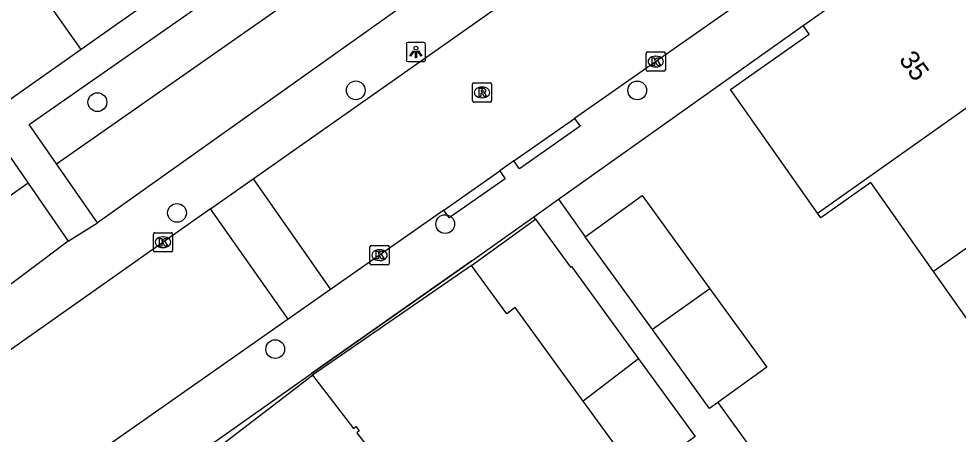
# Model space of a CAD drawing. Extents: x 159353 to 160616, y 385893 to 387321.
# Drawn here: x 160076.46 to 160125.32, y 386976.97 to 386998.59 of the extents above; entities that cross this region are included whole.
import ezdxf

# ---------------------------------------------------------------- set-up
doc = ezdxf.new("R2010")
doc.units = 0
for name, color, linetype in [('IMGEO_Boom', 7, 'Continuous'), ('IMGEO_Groenvoorziening', 7, 'Continuous'), ('IMGEO_Kolk', 7, 'Continuous'), ('IMGEO_Lichtpunt', 7, 'Continuous'), ('IMGEO_Muur', 7, 'Continuous'), ('IMGEO_Pand', 7, 'Continuous'), ('IMGEO_Pand_nummerreeks', 7, 'Continuous'), ('IMGEO_Rijbaan_lokaal_open', 7, 'Continuous'), ('IMGEO_Rioolput', 7, 'Continuous'), ('IMGEO_Voetpad_open', 7, 'Continuous')]:
    doc.layers.add(name, color=color, linetype=linetype)

msp = doc.modelspace()

# ---------------------------------------------------------------- linework, layer by layer
at = {"layer": 'IMGEO_Boom'}
for centre in [(160093.982, 386994.868), (160108.623, 386994.864), (160080.543, 386994.251), (160084.685, 386988.49), (160098.635, 386987.908), (160089.793, 386981.399)]:
    msp.add_circle(centre, 0.489, dxfattribs=at)
at = {"layer": 'IMGEO_Groenvoorziening'}
for points in [[(160078.42, 386991.037), (160095.359, 387002.914)], [(160076.945, 386990.041), (160058.383, 386976.989)]]:
    msp.add_lwpolyline(points, dxfattribs=at)
at = {"layer": 'IMGEO_Kolk'}
for p, q in [((160109.084, 386995.94), (160109.084, 386996.792)), ((160109.159, 386996.866), (160110.011, 386996.866)), ((160109.572, 386996.646), (160109.597, 386996.646)), ((160110.085, 386996.792), (160110.085, 386995.94)), ((160110.011, 386995.866), (160109.159, 386995.866)), ((160109.595, 386996.086), (160109.57, 386996.086)), ((160083.455, 386986.534), (160083.455, 386987.386)), ((160083.53, 386987.46), (160084.382, 386987.46)), ((160084.456, 386987.386), (160084.456, 386986.534)), ((160083.943, 386987.24), (160083.968, 386987.24)), ((160084.382, 386986.46), (160083.53, 386986.46)), ((160083.966, 386986.68), (160083.941, 386986.68)), ((160094.719, 386985.864), (160094.719, 386986.716)), ((160094.794, 386986.79), (160095.646, 386986.79)), ((160095.207, 386986.57), (160095.232, 386986.57)), ((160095.72, 386986.716), (160095.72, 386985.864)), ((160095.23, 386986.01), (160095.205, 386986.01)), ((160095.646, 386985.79), (160094.794, 386985.79))]:
    msp.add_line(p, q, dxfattribs=at)
for points in [[(160109.084, 386995.94), (160109.084, 386996.792)], [(160109.159, 386996.866), (160110.011, 386996.866)], [(160110.085, 386996.792), (160110.085, 386995.94)], [(160109.405, 386996.566), (160109.528, 386996.566), (160109.528, 386996.415), (160109.658, 386996.566), (160109.822, 386996.566), (160109.676, 386996.415), (160109.829, 386996.166), (160109.677, 386996.166), (160109.592, 386996.33), (160109.528, 386996.263), (160109.528, 386996.166), (160109.405, 386996.166), (160109.405, 386996.566)], [(160110.011, 386995.866), (160109.159, 386995.866)], [(160083.455, 386986.534), (160083.455, 386987.386)], [(160083.53, 386987.46), (160084.382, 386987.46)], [(160084.456, 386987.386), (160084.456, 386986.534)], [(160083.776, 386987.16), (160083.899, 386987.16), (160083.899, 386987.009), (160084.029, 386987.16), (160084.193, 386987.16), (160084.047, 386987.009), (160084.2, 386986.76), (160084.048, 386986.76), (160083.963, 386986.924), (160083.899, 386986.857), (160083.899, 386986.76), (160083.776, 386986.76), (160083.776, 386987.16)], [(160084.382, 386986.46), (160083.53, 386986.46)], [(160094.719, 386985.864), (160094.719, 386986.716)], [(160094.794, 386986.79), (160095.646, 386986.79)], [(160095.04, 386986.49), (160095.163, 386986.49), (160095.163, 386986.339), (160095.293, 386986.49), (160095.457, 386986.49), (160095.311, 386986.339), (160095.464, 386986.09), (160095.312, 386986.09), (160095.227, 386986.254), (160095.163, 386986.187), (160095.163, 386986.09), (160095.04, 386986.09), (160095.04, 386986.49)], [(160095.72, 386986.716), (160095.72, 386985.864)], [(160095.646, 386985.79), (160094.794, 386985.79)]]:
    msp.add_lwpolyline(points, dxfattribs=at)
for centre, start, end in [((160109.161, 386996.79), 91.552, 178.448), ((160109.161, 386996.79), 91.552, 178.448), ((160110.009, 386996.79), 1.552, 88.448), ((160110.009, 386996.79), 1.552, 88.448), ((160109.161, 386995.942), 181.552, 268.448), ((160109.161, 386995.942), 181.552, 268.448), ((160110.009, 386995.942), 271.552, 358.448), ((160110.009, 386995.942), 271.552, 358.448), ((160083.532, 386987.384), 91.552, 178.448), ((160083.532, 386987.384), 91.552, 178.448), ((160084.38, 386987.384), 1.552, 88.448), ((160084.38, 386987.384), 1.552, 88.448), ((160083.532, 386986.536), 181.552, 268.448), ((160083.532, 386986.536), 181.552, 268.448), ((160084.38, 386986.536), 271.552, 358.448), ((160084.38, 386986.536), 271.552, 358.448), ((160094.796, 386986.714), 91.552, 178.448), ((160094.796, 386986.714), 91.552, 178.448), ((160095.644, 386986.714), 1.552, 88.448), ((160095.644, 386986.714), 1.552, 88.448), ((160094.796, 386985.866), 181.552, 268.448), ((160094.796, 386985.866), 181.552, 268.448), ((160095.644, 386985.866), 271.552, 358.448), ((160095.644, 386985.866), 271.552, 358.448)]:
    msp.add_arc(centre, 0.0765, start, end, dxfattribs=at)
for centre, major_axis, ratio, start_param, end_param in [((160109.571, 386996.366), (-0.387, 0.002), 0.722429, 4.712389, 7.853982), ((160109.596, 386996.366), (-0.39, 0.002), 0.717154, 1.570796, 4.712389), ((160083.942, 386986.96), (-0.387, 0.002), 0.722429, 4.712389, 7.853982), ((160083.967, 386986.96), (-0.39, 0.002), 0.717154, 1.570796, 4.712389), ((160095.206, 386986.29), (-0.387, 0.002), 0.722429, 4.712389, 7.853982), ((160095.231, 386986.29), (-0.39, 0.002), 0.717154, 1.570796, 4.712389)]:
    msp.add_ellipse(centre, major_axis=major_axis, ratio=ratio, start_param=start_param, end_param=end_param, dxfattribs=at)
at = {"layer": 'IMGEO_Lichtpunt'}
for p, q in [((160096.613, 386997.265), (160096.613, 386996.458)), ((160096.613, 386997.265), (160096.613, 386996.458)), ((160097.515, 386997.36), (160096.707, 386997.36)), ((160097.515, 386997.36), (160096.707, 386997.36)), ((160097.609, 386996.458), (160097.609, 386997.265)), ((160097.609, 386996.458), (160097.609, 386997.265)), ((160096.707, 386996.364), (160097.515, 386996.364)), ((160096.707, 386996.364), (160097.515, 386996.364))]:
    msp.add_line(p, q, dxfattribs=at)
for points in [[(160096.987, 386996.929), (160097.026, 386996.901), (160096.838, 386996.639), (160096.8, 386996.666), (160096.987, 386996.929)], [(160097.089, 386996.881), (160097.136, 386996.881), (160097.136, 386996.559), (160097.089, 386996.559), (160097.089, 386996.881)], [(160097.199, 386996.901), (160097.237, 386996.928), (160097.424, 386996.666), (160097.385, 386996.638), (160097.199, 386996.901)]]:
    msp.add_lwpolyline(points, dxfattribs=at)
msp.add_circle((160097.112, 386997.063), 0.0994, dxfattribs=at)
for centre, start, end in [((160096.707, 386997.265), 90, 180), ((160096.707, 386997.265), 90, 180), ((160097.515, 386997.265), 0, 90), ((160097.515, 386997.265), 0, 90), ((160096.707, 386996.458), 180, 270), ((160096.707, 386996.458), 180, 270), ((160097.515, 386996.458), 270, 0), ((160097.515, 386996.458), 270, 360)]:
    msp.add_arc(centre, 0.0946, start, end, dxfattribs=at)
at = {"layer": 'IMGEO_Muur'}
for points in [[(160100.015, 386985.995), (160091.675, 386980.122)], [(160100.01, 386985.744), (160091.732, 386980.046)]]:
    msp.add_lwpolyline(points, dxfattribs=at)
at = {"layer": 'IMGEO_Pand'}
for points in [[(160079.705, 386996.999), (160077.647, 386999.911), (160077.773, 387000), (160079.633, 387001.315), (160081.673, 387002.757)], [(160117.26, 386998.24), (160122.367, 387001.844)], [(160083.729, 386999.844), (160081.691, 386998.403), (160079.705, 386996.999)], [(160118.001, 386988.482), (160113.469, 386994.903), (160117.571, 386997.798), (160117.26, 386998.24)], [(160118.001, 386988.482), (160127.244, 386995.011)], [(160131.436, 386990.658), (160124.036, 386985.431)], [(160124.036, 386985.431), (160120.764, 386990.068), (160118.172, 386988.239), (160118.001, 386988.482)], [(160105.912, 386987.246), (160108.88, 386989.396), (160112.406, 386984.53)], [(160105.818, 386978.693), (160102.272, 386983.557), (160101.837, 386983.24), (160100.01, 386985.744), (160103.331, 386988.166)], [(160103.331, 386988.166), (160105.158, 386985.662), (160105.198, 386985.691), (160108.695, 386980.896)], [(160109.412, 386982.415), (160105.912, 386987.246)], [(160127.492, 386980.533), (160124.036, 386985.431)], [(160112.406, 386984.53), (160109.412, 386982.415)], [(160112.406, 386984.53), (160115.357, 386980.457), (160112.814, 386978.615)], [(160112.814, 386978.615), (160112.389, 386978.307), (160109.412, 386982.415)], [(160108.695, 386980.896), (160105.818, 386978.693)], [(160108.695, 386980.896), (160111.639, 386976.859), (160111.565, 386976.805)], [(160091.178, 386967.481), (160089.95, 386969.083), (160089.231, 386968.531), (160086.904, 386971.566), (160087.509, 386972.031), (160087.345, 386972.246), (160087.7, 386972.519), (160085.558, 386975.312), (160091.732, 386980.046), (160093.861, 386977.27), (160093.988, 386977.367), (160094.158, 386977.145), (160094.031, 386977.047), (160096.916, 386973.285), (160097.597, 386972.397)], [(160111.565, 386976.805), (160108.713, 386974.724), (160105.818, 386978.693)]]:
    msp.add_lwpolyline(points, dxfattribs=at)
at = {"layer": 'IMGEO_Rijbaan_lokaal_open'}
for points in [[(160088.643, 386990.261), (160102.466, 387000), (160120.307, 387012.607), (160120.727, 387012.933)], [(160124.477, 387006.841), (160114.762, 387000), (160105.362, 386993.406)], [(160102.208, 386991.194), (160105.362, 386993.406)], [(160102.208, 386991.194), (160101.47, 386990.676)], [(160086.435, 386988.706), (160088.643, 386990.261)], [(160088.643, 386990.261), (160092.677, 386984.509)], [(160098.559, 386988.635), (160101.47, 386990.676)], [(160086.435, 386988.706), (160064.177, 386973.024)], [(160090.466, 386982.958), (160086.435, 386988.706)], [(160098.559, 386988.635), (160092.677, 386984.509)], [(160092.677, 386984.509), (160090.466, 386982.958)], [(160090.466, 386982.958), (160079.041, 386974.944)]]:
    msp.add_lwpolyline(points, dxfattribs=at)
at = {"layer": 'IMGEO_Rioolput'}
for p, q in [((160100.049, 386994.332), (160100.049, 386995.184)), ((160100.124, 386995.258), (160100.976, 386995.258)), ((160101.05, 386995.184), (160101.05, 386994.332)), ((160100.537, 386995.038), (160100.562, 386995.038)), ((160100.976, 386994.258), (160100.124, 386994.258)), ((160100.56, 386994.478), (160100.535, 386994.478))]:
    msp.add_line(p, q, dxfattribs=at)
for points in [[(160100.049, 386994.332), (160100.049, 386995.184)], [(160100.124, 386995.258), (160100.976, 386995.258)], [(160101.05, 386995.184), (160101.05, 386994.332)], [(160100.638, 386994.956), (160100.386, 386994.958), (160100.386, 386994.558)], [(160100.386, 386994.558), (160100.51, 386994.558), (160100.51, 386994.72), (160100.521, 386994.72)], [(160100.564, 386994.877), (160100.51, 386994.877), (160100.51, 386994.796)], [(160100.51, 386994.796), (160100.562, 386994.796)], [(160100.568, 386994.691), (160100.639, 386994.558), (160100.779, 386994.558), (160100.714, 386994.684)], [(160100.976, 386994.258), (160100.124, 386994.258)]]:
    msp.add_lwpolyline(points, dxfattribs=at)
for centre, radius, start, end in [((160100.126, 386995.182), 0.0765, 91.552, 178.448), ((160100.126, 386995.182), 0.0765, 91.552, 178.448), ((160100.974, 386995.182), 0.0765, 1.552, 88.448), ((160100.974, 386995.182), 0.0765, 1.552, 88.448), ((160100.52, 386994.667), 0.0533, 26.0293, 88.6989), ((160100.546, 386994.985), 0.19, 274.7715, 282.9687), ((160100.57, 386994.781), 0.0964, 77.0061, 93.1865), ((160100.584, 386994.838), 0.0378, 276.6634, 79.6772), ((160100.637, 386994.846), 0.109, 350.3612, 89.416), ((160100.635, 386994.846), 0.112, 277.5842, 350.9817), ((160100.619, 386994.631), 0.108, 29.5134, 73.7905), ((160100.126, 386994.334), 0.0765, 181.552, 268.448), ((160100.126, 386994.334), 0.0765, 181.552, 268.448), ((160100.974, 386994.334), 0.0765, 271.552, 358.448), ((160100.974, 386994.334), 0.0765, 271.552, 358.448)]:
    msp.add_arc(centre, radius, start, end, dxfattribs=at)
for centre, major_axis, ratio, start_param, end_param in [((160100.536, 386994.758), (-0.387, 0.002), 0.722429, 4.712389, 7.853982), ((160100.561, 386994.758), (-0.39, 0.002), 0.717154, 1.570796, 4.712389)]:
    msp.add_ellipse(centre, major_axis=major_axis, ratio=ratio, start_param=start_param, end_param=end_param, dxfattribs=at)
at = {"layer": 'IMGEO_Voetpad_open'}
for points in [[(160078.42, 386991.037), (160076.993, 386993.089), (160086.858, 387000), (160093.909, 387004.95), (160095.359, 387002.914)], [(160097.432, 387000), (160080.555, 386987.967)], [(160104.526, 386989.198), (160117.26, 386998.24)], [(160079.705, 386996.999), (160075.936, 386994.347)], [(160105.362, 386993.406), (160105.652, 386993), (160102.498, 386990.788), (160102.208, 386991.194)], [(160056.851, 386978.967), (160067.566, 386986.624), (160075.525, 386992.099), (160076.945, 386990.041)], [(160080.555, 386987.967), (160078.42, 386991.037)], [(160101.47, 386990.676), (160101.759, 386990.269), (160098.848, 386988.228), (160098.559, 386988.635)], [(160076.945, 386990.041), (160079.027, 386987.026)], [(160103.243, 386988.287), (160104.526, 386989.198)], [(160104.526, 386989.198), (160105.912, 386987.246)], [(160079.027, 386987.026), (160080.555, 386987.967)], [(160080.334, 386972.11), (160091.675, 386980.122), (160100.015, 386985.995), (160103.243, 386988.287)], [(160103.331, 386988.166), (160103.243, 386988.287)], [(160079.027, 386987.026), (160074.953, 386983.973), (160062.686, 386975.345)], [(160112.814, 386978.615), (160115.482, 386974.931)]]:
    msp.add_lwpolyline(points, dxfattribs=at)

# ---------------------------------------------------------------- texts
at = {"layer": 'IMGEO_Pand_nummerreeks'}
msp.add_text('35', height=1, rotation=305.2611, dxfattribs=at).set_placement((160122.201, 386996.473))

doc.saveas('drawing.dxf')
